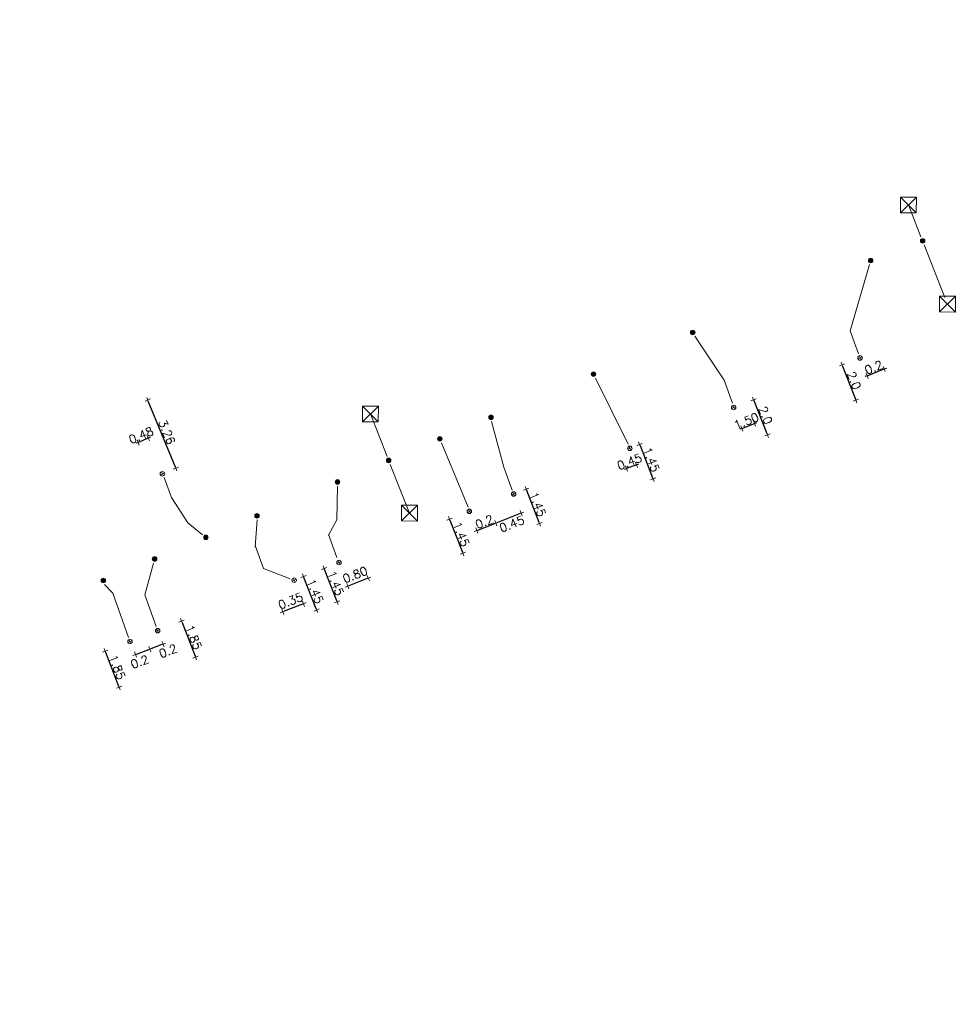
# Model space of a CAD drawing. Header units: inches. Extents: x 0 to 191500, y 0 to 342750.
# Tile 356 of 547: x 181873 to 181914, y 338872 to 338915. Entities that reach past the tile are written whole.
import ezdxf

# ---------------------------------------------------------------- set-up
doc = ezdxf.new("R2010")
doc.units = ezdxf.units.IN
doc.header["$MEASUREMENT"] = 0
doc.linetypes.add('RI-GWA_HUISAANSLUITING', pattern=[23, 4, -1.8, 2.6, -1.8, 4.6, -1.8, 4.6, -1.8])
doc.linetypes.add('RI-HWA_KOLKAANSLUITING', pattern=[4.3, 2.5, -1.8])
doc.layers.get('0').update_dxf_attribs({"lineweight": 20})
doc.layers.get('DefPoints').update_dxf_attribs({"lineweight": 20})
for name, color, linetype, lineweight in [('ECW', 150, 'Continuous', 20), ('N-WE-RI-GWA-MAATVOERING-T25', 30, 'RI-GWA_HUISAANSLUITING', 20), ('N-WE-RI-GWA_HUISAANSLUITING', 30, 'RI-GWA_HUISAANSLUITING', 20), ('N-WE-RI-GWA_RIOOLPUT_ONTSTOPPINGSPUT-G', 30, 'Continuous', 20), ('N-WE-RI-HWA_KOLK-S', 150, 'Continuous', 20), ('N-WE-RI-HWA_KOLKAANSLUITING', 150, 'RI-HWA_KOLKAANSLUITING', 20), ('N-WE-RI-INLAAT', 7, 'Continuous', 20)]:
    doc.layers.add(name, color=color, linetype=linetype, lineweight=lineweight)
doc.styles.add('JaJo Maatvoering', font='romans.shx')
doc.dimstyles.new('JaJo 1_100', dxfattribs={"dimtxt": 0.12, "dimasz": 0.1, "dimexe": 1.5, "dimexo": 5, "dimgap": 0.05, "dimtad": 1, "dimzin": 0, "dimdsep": 46, "dimtxsty": 'JaJo Maatvoering', "dimblk": 'JaJo Maatvoering', "dimcen": 0, "dimdle": 1.25, "dimse1": 1, "dimse2": 1, "dimclrd": 1, "dimclre": 1, "dimclrt": 2, "dimadec": 1, "dimazin": 0, "dimtm": 1e-09, "dimtfac": 1.566667, "dimtix": 1, "dimtmove": 2, "dimatfit": 3, "dimldrblk": 'JaJo Maatvoering', "dimfxl": 1.5, "dimtolj": 1, "dimtzin": 0, "dimarcsym": 0})
picture_1 = doc.add_image_def('image1.ecw', size_in_pixel=(220000, 285000))

# ---------------------------------------------------------------- blocks, each defined once
blk = doc.blocks.new('JaJo Maatvoering')
at = {"color": 0}
for p, q in [((-1, 0), (0, 0)), ((0, 0), (0, 2.5)), ((0, 0), (2.5, 0)), ((0, 0), (0, -2.5))]:
    blk.add_line(p, q, dxfattribs=at)
at = {"color": 0, "const_width": 0.5}
blk.add_lwpolyline([(-0.25, 0, 1), (0.25, 0, 1)], format="xyb", close=True, dxfattribs=at)
blk = doc.blocks.new('*D3423')
at = {"layer": 'DefPoints', "color": 0, "transparency": 16777216}
for p in [(181877.875, 338887.973), (181878.491, 338886.392), (181877.395, 338885.965)]:
    blk.add_point(p, dxfattribs=at)
at = {"layer": 'N-WE-RI-GWA-MAATVOERING-T25', "lineweight": -2, "transparency": 16777216}
blk.add_line((181876.796, 338887.499), (181877.376, 338886.011), dxfattribs=at)
at = {"layer": 'N-WE-RI-GWA-MAATVOERING-T25', "lineweight": -2, "transparency": 16777216, "xscale": 0.05, "yscale": 0.05, "zscale": 0.05}
for p, rotation in [((181876.778, 338887.545), 111.2987980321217), ((181877.395, 338885.965), 291.2987980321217)]:
    blk.add_blockref('JaJo Maatvoering', p, dxfattribs=dict(at, rotation=rotation))
at = {"layer": 'N-WE-RI-GWA-MAATVOERING-T25', "transparency": 16777216, "insert": (181877.308, 338886.841), "char_height": 0.375, "attachment_point": 5, "rotation": 291.2988, "style": 'JaJo Maatvoering'}
blk.add_mtext('\\A1;1.85', dxfattribs=at)
blk = doc.blocks.new('*D3424')
at = {"layer": 'DefPoints', "color": 0, "transparency": 16777216}
for p in [(181878.752, 338887.64), (181878.491, 338886.392), (181879.13, 338886.632)]:
    blk.add_point(p, dxfattribs=at)
at = {"layer": 'N-WE-RI-GWA-MAATVOERING-T25', "lineweight": -2, "transparency": 16777216}
blk.add_line((181878.16, 338887.418), (181878.705, 338887.622), dxfattribs=at)
at = {"layer": 'N-WE-RI-GWA-MAATVOERING-T25', "lineweight": -2, "transparency": 16777216, "xscale": 0.05, "yscale": 0.05, "zscale": 0.05}
for p, rotation in [((181878.752, 338887.64), 20.55088510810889), ((181878.113, 338887.4), 200.5508851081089)]:
    blk.add_blockref('JaJo Maatvoering', p, dxfattribs=dict(at, rotation=rotation))
at = {"layer": 'N-WE-RI-GWA-MAATVOERING-T25', "transparency": 16777216, "insert": (181878.304, 338887.079), "char_height": 0.375, "attachment_point": 5, "rotation": 20.5509, "style": 'JaJo Maatvoering'}
blk.add_mtext('\\A1;0.2', dxfattribs=at)
blk = doc.blocks.new('*D3425')
at = {"layer": 'DefPoints', "color": 0, "transparency": 16777216}
for p in [(181879.095, 338888.455), (181880.77, 338887.28), (181879.713, 338886.868)]:
    blk.add_point(p, dxfattribs=at)
at = {"layer": 'N-WE-RI-GWA-MAATVOERING-T25', "lineweight": -2, "transparency": 16777216}
blk.add_line((181880.17, 338888.821), (181880.752, 338887.327), dxfattribs=at)
at = {"layer": 'N-WE-RI-GWA-MAATVOERING-T25', "lineweight": -2, "transparency": 16777216, "xscale": 0.05, "yscale": 0.05, "zscale": 0.05}
for p, rotation in [((181880.152, 338888.867), 111.2924457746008), ((181880.77, 338887.28), 291.2924457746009)]:
    blk.add_blockref('JaJo Maatvoering', p, dxfattribs=dict(at, rotation=rotation))
at = {"layer": 'N-WE-RI-GWA-MAATVOERING-T25', "transparency": 16777216, "insert": (181880.682, 338888.16), "char_height": 0.375, "attachment_point": 5, "rotation": 291.2924, "style": 'JaJo Maatvoering'}
blk.add_mtext('\\A1;1.85', dxfattribs=at)
blk = doc.blocks.new('*D3426')
at = {"layer": 'DefPoints', "color": 0, "transparency": 16777216}
for p in [(181878.745, 338887.637), (181879.713, 338886.868), (181879.126, 338886.643)]:
    blk.add_point(p, dxfattribs=at)
at = {"layer": 'N-WE-RI-GWA-MAATVOERING-T25', "lineweight": -2, "transparency": 16777216}
blk.add_line((181879.286, 338887.844), (181878.792, 338887.655), dxfattribs=at)
at = {"layer": 'N-WE-RI-GWA-MAATVOERING-T25', "lineweight": -2, "transparency": 16777216, "xscale": 0.05, "yscale": 0.05, "zscale": 0.05}
for p, rotation in [((181878.745, 338887.637), 200.9599206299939), ((181879.333, 338887.862), 20.9599206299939)]:
    blk.add_blockref('JaJo Maatvoering', p, dxfattribs=dict(at, rotation=rotation))
at = {"layer": 'N-WE-RI-GWA-MAATVOERING-T25', "transparency": 16777216, "insert": (181879.555, 338887.558), "char_height": 0.375, "attachment_point": 5, "rotation": 20.9599, "style": 'JaJo Maatvoering'}
blk.add_mtext('\\A1;0.2', dxfattribs=at)
blk = doc.blocks.new('*D3427')
at = {"layer": 'DefPoints', "color": 0, "transparency": 16777216}
for p in [(181878.662, 338898.629), (181878.068, 338898.385), (181879.306, 338895.373)]:
    blk.add_point(p, dxfattribs=at)
at = {"layer": 'N-WE-RI-GWA-MAATVOERING-T25', "lineweight": -2, "transparency": 16777216}
blk.add_line((181879.88, 338895.663), (181878.681, 338898.583), dxfattribs=at)
at = {"layer": 'N-WE-RI-GWA-MAATVOERING-T25', "lineweight": -2, "transparency": 16777216, "xscale": 0.05, "yscale": 0.05, "zscale": 0.05}
for p, rotation in [((181878.662, 338898.629), 112.333743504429), ((181879.899, 338895.617), 292.333743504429)]:
    blk.add_blockref('JaJo Maatvoering', p, dxfattribs=dict(at, rotation=rotation))
at = {"layer": 'N-WE-RI-GWA-MAATVOERING-T25', "transparency": 16777216, "insert": (181879.5, 338897.213), "char_height": 0.375, "attachment_point": 5, "rotation": 292.3337, "style": 'JaJo Maatvoering'}
blk.add_mtext('\\A1;3.26', dxfattribs=at)
blk = doc.blocks.new('*D3428')
at = {"layer": 'DefPoints', "color": 0, "transparency": 16777216}
for p in [(181877.623, 338898.195), (181878.068, 338898.385), (181878.237, 338896.757)]:
    blk.add_point(p, dxfattribs=at)
at = {"layer": 'N-WE-RI-GWA-MAATVOERING-T25', "lineweight": -2, "transparency": 16777216}
for p, q in [((181878.682, 338896.947), (181878.237, 338896.757)), ((181878.728, 338896.967), (181878.774, 338896.987)), ((181878.191, 338896.738), (181878.145, 338896.718))]:
    blk.add_line(p, q, dxfattribs=at)
at = {"layer": 'N-WE-RI-GWA-MAATVOERING-T25', "lineweight": -2, "transparency": 16777216, "xscale": 0.05, "yscale": 0.05, "zscale": 0.05}
for p, rotation in [((181878.237, 338896.757), 23.11762126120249), ((181878.682, 338896.947), 203.1176212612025)]:
    blk.add_blockref('JaJo Maatvoering', p, dxfattribs=dict(at, rotation=rotation))
at = {"layer": 'N-WE-RI-GWA-MAATVOERING-T25', "transparency": 16777216, "insert": (181878.366, 338897.071), "char_height": 0.375, "attachment_point": 5, "rotation": 23.1176, "style": 'JaJo Maatvoering'}
blk.add_mtext('\\A1;0.48', dxfattribs=at)
blk = doc.blocks.new('*D3429')
at = {"layer": 'DefPoints', "color": 0, "transparency": 16777216}
for p in [(181885.528, 338890.842), (181884.215, 338890.326), (181884.795, 338888.849)]:
    blk.add_point(p, dxfattribs=at)
at = {"layer": 'N-WE-RI-GWA-MAATVOERING-T25', "lineweight": -2, "transparency": 16777216}
blk.add_line((181886.09, 338889.411), (181885.546, 338890.795), dxfattribs=at)
at = {"layer": 'N-WE-RI-GWA-MAATVOERING-T25', "lineweight": -2, "transparency": 16777216, "xscale": 0.05, "yscale": 0.05, "zscale": 0.05}
for p, rotation in [((181885.528, 338890.842), 111.443944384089), ((181886.108, 338889.365), 291.443944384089)]:
    blk.add_blockref('JaJo Maatvoering', p, dxfattribs=dict(at, rotation=rotation))
at = {"layer": 'N-WE-RI-GWA-MAATVOERING-T25', "transparency": 16777216, "insert": (181886.039, 338890.19), "char_height": 0.375, "attachment_point": 5, "rotation": 291.4439, "style": 'JaJo Maatvoering'}
blk.add_mtext('\\A1;1.45', dxfattribs=at)
blk = doc.blocks.new('*D3430')
at = {"layer": 'DefPoints', "color": 0, "transparency": 16777216}
for p in [(181884.215, 338890.326), (181885.118, 338890.681), (181884.622, 338889.288)]:
    blk.add_point(p, dxfattribs=at)
at = {"layer": 'N-WE-RI-GWA-MAATVOERING-T25', "lineweight": -2, "transparency": 16777216}
blk.add_line((181885.479, 338889.625), (181884.669, 338889.307), dxfattribs=at)
at = {"layer": 'N-WE-RI-GWA-MAATVOERING-T25', "lineweight": -2, "transparency": 16777216, "xscale": 0.05, "yscale": 0.05, "zscale": 0.05}
for p, rotation in [((181885.525, 338889.643), 21.44394438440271), ((181884.622, 338889.288), 201.4439443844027)]:
    blk.add_blockref('JaJo Maatvoering', p, dxfattribs=dict(at, rotation=rotation))
at = {"layer": 'N-WE-RI-GWA-MAATVOERING-T25', "transparency": 16777216, "insert": (181884.959, 338889.766), "char_height": 0.375, "attachment_point": 5, "rotation": 21.4439, "style": 'JaJo Maatvoering'}
blk.add_mtext('\\A1;0.35', dxfattribs=at)
blk = doc.blocks.new('*D3431')
at = {"layer": 'DefPoints', "color": 0, "transparency": 16777216}
for p in [(181904.5, 338898.295), (181905.059, 338898.514), (181905.422, 338897.591)]:
    blk.add_point(p, dxfattribs=at)
at = {"layer": 'N-WE-RI-GWA-MAATVOERING-T25', "lineweight": -2, "transparency": 16777216}
for p, q in [((181904.816, 338897.353), (181904.769, 338897.335)), ((181904.863, 338897.372), (181905.422, 338897.591)), ((181905.468, 338897.61), (181905.515, 338897.628))]:
    blk.add_line(p, q, dxfattribs=at)
at = {"layer": 'N-WE-RI-GWA-MAATVOERING-T25', "lineweight": -2, "transparency": 16777216, "xscale": 0.05, "yscale": 0.05, "zscale": 0.05}
for p, rotation in [((181905.422, 338897.591), 201.4420979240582), ((181904.863, 338897.372), 21.44209792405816)]:
    blk.add_blockref('JaJo Maatvoering', p, dxfattribs=dict(at, rotation=rotation))
at = {"layer": 'N-WE-RI-GWA-MAATVOERING-T25', "transparency": 16777216, "insert": (181905.055, 338897.702), "char_height": 0.375, "attachment_point": 5, "rotation": 21.4421, "style": 'JaJo Maatvoering'}
blk.add_mtext('\\A1;1.50', dxfattribs=at)
blk = doc.blocks.new('*D3432')
at = {"layer": 'DefPoints', "color": 0, "transparency": 16777216}
for p in [(181905.379, 338898.64), (181905.059, 338898.514), (181905.668, 338896.965)]:
    blk.add_point(p, dxfattribs=at)
at = {"layer": 'N-WE-RI-GWA-MAATVOERING-T25', "lineweight": -2, "transparency": 16777216}
blk.add_line((181905.969, 338897.137), (181905.397, 338898.593), dxfattribs=at)
at = {"layer": 'N-WE-RI-GWA-MAATVOERING-T25', "lineweight": -2, "transparency": 16777216, "xscale": 0.05, "yscale": 0.05, "zscale": 0.05}
for p, rotation in [((181905.379, 338898.64), 111.4478758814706), ((181905.988, 338897.091), 291.4478758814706)]:
    blk.add_blockref('JaJo Maatvoering', p, dxfattribs=dict(at, rotation=rotation))
at = {"layer": 'N-WE-RI-GWA-MAATVOERING-T25', "transparency": 16777216, "insert": (181905.904, 338897.952), "char_height": 0.375, "attachment_point": 5, "rotation": 291.4479, "style": 'JaJo Maatvoering'}
blk.add_mtext('\\A1;2.0', dxfattribs=at)
blk = doc.blocks.new('*D3433')
at = {"layer": 'DefPoints', "color": 0, "transparency": 16777216}
for p in [(181886.434, 338891.198), (181886.679, 338891.294), (181887.259, 338889.817)]:
    blk.add_point(p, dxfattribs=at)
at = {"layer": 'N-WE-RI-GWA-MAATVOERING-T25', "lineweight": -2, "transparency": 16777216}
blk.add_line((181886.996, 338889.767), (181886.452, 338891.151), dxfattribs=at)
at = {"layer": 'N-WE-RI-GWA-MAATVOERING-T25', "lineweight": -2, "transparency": 16777216, "xscale": 0.05, "yscale": 0.05, "zscale": 0.05}
for p, rotation in [((181886.434, 338891.198), 111.443944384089), ((181887.014, 338889.721), 291.443944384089)]:
    blk.add_blockref('JaJo Maatvoering', p, dxfattribs=dict(at, rotation=rotation))
at = {"layer": 'N-WE-RI-GWA-MAATVOERING-T25', "transparency": 16777216, "insert": (181886.945, 338890.546), "char_height": 0.375, "attachment_point": 5, "rotation": 291.4439, "style": 'JaJo Maatvoering'}
blk.add_mtext('\\A1;1.45', dxfattribs=at)
blk = doc.blocks.new('*D3434')
at = {"layer": 'DefPoints', "color": 0, "transparency": 16777216}
for p in [(181887.98, 338891.81), (181887.077, 338891.455), (181887.484, 338890.417)]:
    blk.add_point(p, dxfattribs=at)
at = {"layer": 'N-WE-RI-GWA-MAATVOERING-T25', "lineweight": -2, "transparency": 16777216}
blk.add_line((181888.341, 338890.754), (181887.531, 338890.436), dxfattribs=at)
at = {"layer": 'N-WE-RI-GWA-MAATVOERING-T25', "lineweight": -2, "transparency": 16777216, "xscale": 0.05, "yscale": 0.05, "zscale": 0.05}
for p, rotation in [((181888.387, 338890.772), 21.44394438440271), ((181887.484, 338890.417), 201.4439443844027)]:
    blk.add_blockref('JaJo Maatvoering', p, dxfattribs=dict(at, rotation=rotation))
at = {"layer": 'N-WE-RI-GWA-MAATVOERING-T25', "transparency": 16777216, "insert": (181887.804, 338890.921), "char_height": 0.375, "attachment_point": 5, "rotation": 21.4439, "style": 'JaJo Maatvoering'}
blk.add_mtext('\\A1;0.80', dxfattribs=at)
blk = doc.blocks.new('*D3435')
at = {"layer": 'DefPoints', "color": 0, "transparency": 16777216}
for p in [(181892.844, 338893.715), (181893.429, 338892.212), (181892.552, 338891.87)]:
    blk.add_point(p, dxfattribs=at)
at = {"layer": 'N-WE-RI-GWA-MAATVOERING-T25', "lineweight": -2, "transparency": 16777216}
blk.add_line((181891.985, 338893.327), (181892.534, 338891.917), dxfattribs=at)
at = {"layer": 'N-WE-RI-GWA-MAATVOERING-T25', "lineweight": -2, "transparency": 16777216, "xscale": 0.05, "yscale": 0.05, "zscale": 0.05}
for p, rotation in [((181891.966, 338893.374), 111.2766675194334), ((181892.552, 338891.87), 291.2766675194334)]:
    blk.add_blockref('JaJo Maatvoering', p, dxfattribs=dict(at, rotation=rotation))
at = {"layer": 'N-WE-RI-GWA-MAATVOERING-T25', "transparency": 16777216, "insert": (181892.48, 338892.708), "char_height": 0.375, "attachment_point": 5, "rotation": 291.2767, "style": 'JaJo Maatvoering'}
blk.add_mtext('\\A1;1.45', dxfattribs=at)
blk = doc.blocks.new('*D3436')
at = {"layer": 'DefPoints', "color": 0, "transparency": 16777216}
for p in [(181894.008, 338893.197), (181894.265, 338892.539), (181893.429, 338892.212)]:
    blk.add_point(p, dxfattribs=at)
at = {"layer": 'N-WE-RI-GWA-MAATVOERING-T25', "lineweight": -2, "transparency": 16777216}
blk.add_line((181893.218, 338892.888), (181893.962, 338893.179), dxfattribs=at)
at = {"layer": 'N-WE-RI-GWA-MAATVOERING-T25', "lineweight": -2, "transparency": 16777216, "xscale": 0.05, "yscale": 0.05, "zscale": 0.05}
for p, rotation in [((181894.008, 338893.197), 21.36622095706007), ((181893.172, 338892.87), 201.3662209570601)]:
    blk.add_blockref('JaJo Maatvoering', p, dxfattribs=dict(at, rotation=rotation))
at = {"layer": 'N-WE-RI-GWA-MAATVOERING-T25', "transparency": 16777216, "insert": (181893.503, 338893.255), "char_height": 0.375, "attachment_point": 5, "rotation": 21.3662, "style": 'JaJo Maatvoering'}
blk.add_mtext('\\A1;0.2', dxfattribs=at)
blk = doc.blocks.new('*D3437')
at = {"layer": 'DefPoints', "color": 0, "transparency": 16777216}
for p in [(181894.795, 338894.482), (181895.383, 338892.973), (181895.93, 338893.186)]:
    blk.add_point(p, dxfattribs=at)
at = {"layer": 'N-WE-RI-GWA-MAATVOERING-T25', "lineweight": -2, "transparency": 16777216}
blk.add_line((181895.361, 338894.649), (181895.912, 338893.233), dxfattribs=at)
at = {"layer": 'N-WE-RI-GWA-MAATVOERING-T25', "lineweight": -2, "transparency": 16777216, "xscale": 0.05, "yscale": 0.05, "zscale": 0.05}
for p, rotation in [((181895.342, 338894.695), 111.2818538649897), ((181895.93, 338893.186), 291.2818538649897)]:
    blk.add_blockref('JaJo Maatvoering', p, dxfattribs=dict(at, rotation=rotation))
at = {"layer": 'N-WE-RI-GWA-MAATVOERING-T25', "transparency": 16777216, "insert": (181895.858, 338894.027), "char_height": 0.375, "attachment_point": 5, "rotation": 291.2819, "style": 'JaJo Maatvoering'}
blk.add_mtext('\\A1;1.45', dxfattribs=at)
blk = doc.blocks.new('*D3438')
at = {"layer": 'DefPoints', "color": 0, "transparency": 16777216}
for p in [(181894.009, 338893.197), (181895.383, 338892.973), (181894.267, 338892.537)]:
    blk.add_point(p, dxfattribs=at)
at = {"layer": 'N-WE-RI-GWA-MAATVOERING-T25', "lineweight": -2, "transparency": 16777216}
blk.add_line((181895.078, 338893.615), (181894.055, 338893.216), dxfattribs=at)
at = {"layer": 'N-WE-RI-GWA-MAATVOERING-T25', "lineweight": -2, "transparency": 16777216, "xscale": 0.05, "yscale": 0.05, "zscale": 0.05}
for p, rotation in [((181895.124, 338893.634), 21.36241801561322), ((181894.009, 338893.197), 201.3624180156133)]:
    blk.add_blockref('JaJo Maatvoering', p, dxfattribs=dict(at, rotation=rotation))
at = {"layer": 'N-WE-RI-GWA-MAATVOERING-T25', "transparency": 16777216, "insert": (181894.715, 338893.16), "char_height": 0.375, "attachment_point": 5, "rotation": 21.3624, "style": 'JaJo Maatvoering'}
blk.add_mtext('\\A1;0.45', dxfattribs=at)
blk = doc.blocks.new('*D3439')
at = {"layer": 'DefPoints', "color": 0, "transparency": 16777216}
for p in [(181899.921, 338896.496), (181900.944, 338895.153), (181900.514, 338894.984)]:
    blk.add_point(p, dxfattribs=at)
at = {"layer": 'N-WE-RI-GWA-MAATVOERING-T25', "lineweight": -2, "transparency": 16777216}
blk.add_line((181900.369, 338896.618), (181900.926, 338895.199), dxfattribs=at)
at = {"layer": 'N-WE-RI-GWA-MAATVOERING-T25', "lineweight": -2, "transparency": 16777216, "xscale": 0.05, "yscale": 0.05, "zscale": 0.05}
for p, rotation in [((181900.35, 338896.664), 111.4470377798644), ((181900.944, 338895.153), 291.4470377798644)]:
    blk.add_blockref('JaJo Maatvoering', p, dxfattribs=dict(at, rotation=rotation))
at = {"layer": 'N-WE-RI-GWA-MAATVOERING-T25', "transparency": 16777216, "insert": (181900.868, 338895.995), "char_height": 0.375, "attachment_point": 5, "rotation": 291.447, "style": 'JaJo Maatvoering'}
blk.add_mtext('\\A1;1.45', dxfattribs=at)
blk = doc.blocks.new('*D3440')
at = {"layer": 'DefPoints', "color": 0, "transparency": 16777216}
for p in [(181899.775, 338895.603), (181900.082, 338894.815), (181900.514, 338894.984)]:
    blk.add_point(p, dxfattribs=at)
at = {"layer": 'N-WE-RI-GWA-MAATVOERING-T25', "lineweight": -2, "transparency": 16777216}
for p, q in [((181899.729, 338895.584), (181899.682, 338895.566)), ((181900.208, 338895.771), (181899.775, 338895.603)), ((181900.254, 338895.789), (181900.301, 338895.807))]:
    blk.add_line(p, q, dxfattribs=at)
at = {"layer": 'N-WE-RI-GWA-MAATVOERING-T25', "lineweight": -2, "transparency": 16777216, "xscale": 0.05, "yscale": 0.05, "zscale": 0.05}
for p, rotation in [((181899.775, 338895.603), 21.27863554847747), ((181900.208, 338895.771), 201.2786355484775)]:
    blk.add_blockref('JaJo Maatvoering', p, dxfattribs=dict(at, rotation=rotation))
at = {"layer": 'N-WE-RI-GWA-MAATVOERING-T25', "transparency": 16777216, "insert": (181899.905, 338895.908), "char_height": 0.375, "attachment_point": 5, "rotation": 21.2786, "style": 'JaJo Maatvoering'}
blk.add_mtext('\\A1;0.45', dxfattribs=at)
blk = doc.blocks.new('*D3441')
at = {"layer": 'DefPoints', "color": 0, "transparency": 16777216}
for p in [(181910.073, 338900.483), (181909.891, 338898.623), (181910.681, 338898.933)]:
    blk.add_point(p, dxfattribs=at)
at = {"layer": 'N-WE-RI-GWA-MAATVOERING-T25', "lineweight": -2, "transparency": 16777216}
blk.add_line((181909.301, 338900.126), (181909.873, 338898.67), dxfattribs=at)
at = {"layer": 'N-WE-RI-GWA-MAATVOERING-T25', "lineweight": -2, "transparency": 16777216, "xscale": 0.05, "yscale": 0.05, "zscale": 0.05}
for p, rotation in [((181909.283, 338900.173), 111.4375989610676), ((181909.891, 338898.623), 291.4375989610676)]:
    blk.add_blockref('JaJo Maatvoering', p, dxfattribs=dict(at, rotation=rotation))
at = {"layer": 'N-WE-RI-GWA-MAATVOERING-T25', "transparency": 16777216, "insert": (181909.808, 338899.485), "char_height": 0.375, "attachment_point": 5, "rotation": 291.4376, "style": 'JaJo Maatvoering'}
blk.add_mtext('\\A1;2.0', dxfattribs=at)
blk = doc.blocks.new('*D3442')
at = {"layer": 'DefPoints', "color": 0, "transparency": 16777216}
for p in [(181911.139, 338899.996), (181911.439, 338899.231), (181910.681, 338898.933)]:
    blk.add_point(p, dxfattribs=at)
at = {"layer": 'N-WE-RI-GWA-MAATVOERING-T25', "lineweight": -2, "transparency": 16777216}
for p, q in [((181910.381, 338899.698), (181911.139, 338899.996)), ((181911.185, 338900.014), (181911.232, 338900.032)), ((181910.334, 338899.68), (181910.288, 338899.662))]:
    blk.add_line(p, q, dxfattribs=at)
at = {"layer": 'N-WE-RI-GWA-MAATVOERING-T25', "lineweight": -2, "transparency": 16777216, "xscale": 0.05, "yscale": 0.05, "zscale": 0.05}
for p, rotation in [((181910.381, 338899.698), 21.43759896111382), ((181911.139, 338899.996), 201.4375989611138)]:
    blk.add_blockref('JaJo Maatvoering', p, dxfattribs=dict(at, rotation=rotation))
at = {"layer": 'N-WE-RI-GWA-MAATVOERING-T25', "transparency": 16777216, "insert": (181910.673, 338900.068), "char_height": 0.375, "attachment_point": 5, "rotation": 21.4376, "style": 'JaJo Maatvoering'}
blk.add_mtext('\\A1;0.2', dxfattribs=at)
blk = doc.blocks.new('A$C2C270354')
h = blk.add_hatch(color=256)
h.dxf.hatch_style = 1
edge = h.paths.add_edge_path()
edge.add_arc((0, 0), 0.1, 0, 360)
blk.add_circle((0, 0), 0.1)

msp = doc.modelspace()

# ---------------------------------------------------------------- linework, layer by layer
at = {"layer": 'N-WE-RI-GWA_HUISAANSLUITING'}
for p, q in [((181910.48908, 338904.59788), (181909.63704, 338901.67151)), ((181909.63704, 338901.67151), (181910.00435, 338900.65775)), ((181902.77906, 338901.44071), (181904.07405, 338899.49632)), ((181898.39919, 338899.59691), (181899.84663, 338896.67416)), ((181904.07405, 338899.49632), (181904.44137, 338898.48255)), ((181893.82537, 338897.67816), (181894.36723, 338895.67231)), ((181891.61333, 338896.74013), (181892.78994, 338893.89494)), ((181894.36883, 338895.6679), (181894.73615, 338894.65413)), ((181879.38029, 338895.20299), (181879.71931, 338894.27685)), ((181887.03353, 338894.82504), (181887.00485, 338893.35053)), ((181879.70276, 338894.32205), (181880.43111, 338893.20843)), ((181883.48262, 338893.34803), (181883.40385, 338892.14334)), ((181887.00616, 338893.37053), (181886.63608, 338892.6717)), ((181880.43111, 338893.20843), (181881.07341, 338892.68644)), ((181886.62966, 338892.68945), (181886.99697, 338891.67568)), ((181883.39052, 338892.20375), (181883.75784, 338891.18998)), ((181878.91135, 338891.43682), (181878.52845, 338890.03692)), ((181883.75784, 338891.18998), (181884.94225, 338890.74657)), ((181876.75566, 338890.48729), (181877.11236, 338890.10098)), ((181877.11236, 338890.10098), (181877.81186, 338888.1534)), ((181878.52845, 338890.03692), (181879.0317, 338888.63574))]:
    msp.add_line(p, q, dxfattribs=at)
at = {"layer": 'N-WE-RI-GWA_RIOOLPUT_ONTSTOPPINGSPUT-G'}
for p, q in [((181910.16276, 338900.52645), (181909.98251, 338900.43979)), ((181910.02931, 338900.57325), (181910.11596, 338900.39299)), ((181904.59021, 338898.33787), (181904.40996, 338898.25121)), ((181904.45676, 338898.38466), (181904.54341, 338898.20441)), ((181900.01072, 338896.53896), (181899.83047, 338896.4523)), ((181899.87727, 338896.58575), (181899.96392, 338896.4055)), ((181879.39579, 338895.41647), (181879.21554, 338895.32982)), ((181879.26233, 338895.46327), (181879.34899, 338895.28302)), ((181894.88494, 338894.52511), (181894.70469, 338894.43845)), ((181894.75148, 338894.57191), (181894.83814, 338894.39165)), ((181892.80041, 338893.80545), (181892.88706, 338893.6252)), ((181892.93386, 338893.75865), (181892.75361, 338893.672)), ((181887.18503, 338891.5007), (181887.00478, 338891.41404)), ((181887.05157, 338891.54749), (181887.13823, 338891.36724)), ((181885.07452, 338890.77096), (181885.16118, 338890.59071)), ((181885.20798, 338890.72416), (181885.02773, 338890.63751)), ((181879.18487, 338888.49855), (181879.00462, 338888.41189)), ((181879.05142, 338888.54534), (181879.13807, 338888.36509)), ((181877.96503, 338888.01621), (181877.78477, 338887.92955)), ((181877.83157, 338888.06301), (181877.91823, 338887.88275))]:
    msp.add_line(p, q, dxfattribs=at)
for centre in [(181910.07263, 338900.48312), (181904.50009, 338898.29454), (181899.92059, 338896.49563), (181879.30566, 338895.37314), (181894.79481, 338894.48178), (181892.84373, 338893.71533), (181887.0949, 338891.45737), (181885.11785, 338890.68083), (181879.09475, 338888.45522), (181877.8749, 338887.97288)]:
    msp.add_circle(centre, 0.1, dxfattribs=at)
at = {"layer": 'N-WE-RI-HWA_KOLK-S'}
for p, q in [((181911.85845, 338907.57812), (181911.85695, 338906.88167)), ((181911.85695, 338906.88167), (181912.5549, 338907.57663)), ((181911.85845, 338907.57812), (181912.55341, 338906.88017)), ((181912.5549, 338907.57663), (181911.85845, 338907.57812)), ((181912.55341, 338906.88017), (181912.5549, 338907.57663)), ((181911.85695, 338906.88167), (181912.55341, 338906.88017)), ((181913.58093, 338903.20586), (181913.57943, 338902.5094)), ((181913.57943, 338902.5094), (181914.27738, 338903.20436)), ((181913.58093, 338903.20586), (181914.27589, 338902.50791)), ((181914.27738, 338903.20436), (181913.58093, 338903.20586)), ((181914.27589, 338902.50791), (181914.27738, 338903.20436)), ((181913.57943, 338902.5094), (181914.27589, 338902.50791)), ((181888.1333, 338898.3599), (181888.1318, 338897.66345)), ((181888.1318, 338897.66345), (181888.82975, 338898.3584)), ((181888.1333, 338898.3599), (181888.82826, 338897.66195)), ((181888.82975, 338898.3584), (181888.1333, 338898.3599)), ((181888.82826, 338897.66195), (181888.82975, 338898.3584)), ((181888.1318, 338897.66345), (181888.82826, 338897.66195)), ((181889.85528, 338893.98744), (181889.85378, 338893.29099)), ((181889.85378, 338893.29099), (181890.55173, 338893.98594)), ((181889.85528, 338893.98744), (181890.55023, 338893.28949)), ((181890.55173, 338893.98594), (181889.85528, 338893.98744)), ((181890.55023, 338893.28949), (181890.55173, 338893.98594)), ((181889.85378, 338893.29099), (181890.55023, 338893.28949))]:
    msp.add_line(p, q, dxfattribs=at)
at = {"layer": 'N-WE-RI-HWA_KOLKAANSLUITING'}
for p, q in [((181912.21053, 338907.23089), (181912.76002, 338905.82279)), ((181912.90019, 338905.47499), (181913.92841, 338902.85688)), ((181888.48078, 338898.01093), (181889.21204, 338896.13704)), ((181889.35221, 338895.78923), (181890.20276, 338893.63846))]:
    msp.add_line(p, q, dxfattribs=at)

# ---------------------------------------------------------------- block references
at = {"layer": 'N-WE-RI-INLAAT', "rotation": 0.06357443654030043}
for p in [(181912.83155, 338905.64863), (181910.5415, 338904.7779), (181902.69393, 338901.60777), (181898.31598, 338899.76494), (181893.79977, 338897.86391), (181891.54167, 338896.91339), (181889.28357, 338895.96288), (181887.02547, 338895.01237), (181883.47702, 338893.5187), (181881.21892, 338892.56819), (181878.96082, 338891.61767), (181876.70272, 338890.66716)]:
    msp.add_blockref('A$C2C270354', p, dxfattribs=at)

# ---------------------------------------------------------------- dimensions: what is measured, and where the dimension line sits
at = {"layer": 'N-WE-RI-GWA-MAATVOERING-T25'}
for p1, p2, distance, text, override, picture, middle in [((181910.07263, 338900.48312), (181910.68113, 338898.93342), -0.84872, '2.0', {"dimscale": 0.5, "dimtxt": 0.75, "dimgap": 0.1, "dimtad": 3, "dimclrd": 256, "dimclrt": 256}, '*D3441', (181909.80795, 338899.48488)), ((181910.68113, 338898.93342), (181911.439, 338899.231), 0.82155, '0.2', {"dimscale": 0.5, "dimtxt": 0.75, "dimgap": 0.1, "dimtad": 3, "dimclrd": 256, "dimclrt": 256}, '*D3442', (181910.67299, 338900.06799)), ((181905.668, 338896.965), (181905.05938, 338898.5142), -0.34344, '2.0', {"dimscale": 0.5, "dimtxt": 0.75, "dimgap": 0.1, "dimtad": 3, "dimclrd": 256, "dimclrt": 256}, '*D3432', (181905.9044, 338897.95202)), ((181904.50009, 338898.29454), (181905.05938, 338898.5142), -0.99159, '1.50', {"dimscale": 0.5, "dimtxt": 0.75, "dimgap": 0.1, "dimtad": 3, "dimclrd": 256, "dimclrt": 256}, '*D3431', (181905.0554, 338897.70247)), ((181899.92059, 338896.49563), (181900.51445, 338894.98393), 0.46185, '1.45', {"dimscale": 0.5, "dimtxt": 0.75, "dimgap": 0.1, "dimclrd": 256, "dimclrt": 256}, '*D3439', (181900.86844, 338895.99549)), ((181900.51445, 338894.98393), (181900.08192, 338894.81548), -0.84475, '0.45', {"dimscale": 0.5, "dimtxt": 0.75, "dimgap": 0.1, "dimclrd": 256, "dimclrt": 256}, '*D3440', (181899.90543, 338895.90817)), ((181894.79481, 338894.48178), (181895.38254, 338892.97291), 0.58771, '1.45', {"dimscale": 0.5, "dimtxt": 0.75, "dimgap": 0.1, "dimtad": 3, "dimclrd": 256, "dimclrt": 256}, '*D3437', (181895.85762, 338894.02686)), ((181892.84373, 338893.71533), (181893.42911, 338892.2121), -0.94149, '1.45', {"dimscale": 0.5, "dimtxt": 0.75, "dimgap": 0.1, "dimclrd": 256, "dimclrt": 256}, '*D3435', (181892.48042, 338892.70826)), ((181893.42911, 338892.2121), (181894.26549, 338892.53931), 0.70633, '0.2', {"dimscale": 0.5, "dimtxt": 0.75, "dimgap": 0.1, "dimclrd": 256, "dimclrt": 256}, '*D3436', (181893.50344, 338893.25467)), ((181887.25919, 338889.81688), (181886.679, 338891.29401), 0.26357, '1.45', {"dimscale": 0.5, "dimtxt": 0.75, "dimgap": 0.1, "dimtad": 3, "dimclrd": 256, "dimclrt": 256}, '*D3433', (181886.94483, 338890.54592)), ((181884.795, 338888.849), (181884.21481, 338890.32614), -1.41091, '1.45', {"dimscale": 0.5, "dimtxt": 0.75, "dimgap": 0.1, "dimtad": 3, "dimclrd": 256, "dimclrt": 256}, '*D3429', (181886.03921, 338890.19021)), ((181879.09475, 338888.45522), (181879.71316, 338886.86845), 1.13425, '1.85', {"dimscale": 0.5, "dimtxt": 0.75, "dimgap": 0.1, "dimclrd": 256, "dimclrt": 256}, '*D3425', (181880.68207, 338888.15995)), ((181877.8749, 338887.97288), (181878.49118, 338886.39212), -1.17702, '1.85', {"dimscale": 0.5, "dimtxt": 0.75, "dimgap": 0.1, "dimclrd": 256, "dimclrt": 256}, '*D3423', (181877.30769, 338886.84124))]:
    dim = msp.add_aligned_dim(p1=p1, p2=p2, distance=distance, text=text, dimstyle='JaJo 1_100', override=override, dxfattribs=at)
    dim.commit()
    dim.dimension.update_dxf_attribs({"geometry": picture, "text_midpoint": middle})
for p1, p2, distance, picture, middle in [((181879.30566, 338895.37314), (181878.0683, 338898.3851), -0.64143, '*D3427', (181879.49998, 338897.21312)), ((181878.0683, 338898.3851), (181877.623, 338898.195), 1.56329, '*D3428', (181878.36618, 338897.07072))]:
    dim = msp.add_aligned_dim(p1=p1, p2=p2, distance=distance, dimstyle='JaJo 1_100', override={"dimscale": 0.5, "dimtxt": 0.75, "dimgap": 0.1, "dimclrd": 256, "dimclrt": 256}, dxfattribs=at)
    dim.commit()
    dim.dimension.update_dxf_attribs({"geometry": picture, "text_midpoint": middle})
for base, p1, p2, angle, text, picture, middle in [((181894.00877, 338893.19734), (181895.38254, 338892.97291), (181894.26719, 338892.53666), 201.362418, '0.45', '*D3438', (181894.7148, 338893.1603)), ((181887.48427, 338890.41748), (181887.97974, 338891.80983), (181887.0767, 338891.45513), 201.443944, '0.80', '*D3434', (181887.80359, 338890.92119)), ((181884.62238, 338889.28848), (181885.11785, 338890.68083), (181884.21481, 338890.32614), 201.443944, '0.35', '*D3430', (181884.95898, 338889.76553)), ((181878.75223, 338887.63973), (181878.49118, 338886.39212), (181879.13014, 338886.63167), 20.550885, '0.2', '*D3424', (181878.30426, 338887.079)), ((181878.74508, 338887.63689), (181879.71316, 338886.86845), (181879.12565, 338886.64339), 200.959921, '0.2', '*D3426', (181879.5546, 338887.55819))]:
    dim = msp.add_linear_dim(base=base, p1=p1, p2=p2, angle=angle, text=text, dimstyle='JaJo 1_100', override={"dimscale": 0.5, "dimtxt": 0.75, "dimgap": 0.1, "dimclrd": 256, "dimclrt": 256}, dxfattribs=at)
    dim.commit()
    dim.dimension.update_dxf_attribs({"geometry": picture, "text_midpoint": middle, "dimtype": 161})

# ---------------------------------------------------------------- pictures from other files: only their frames are drawn
at = {"layer": 'ECW'}
image = msp.add_image(picture_1, insert=(180500, 328500), size_in_units=(11000, 14250), dxfattribs=at)
image.dxf.flags = 7

doc.saveas('drawing.dxf')
